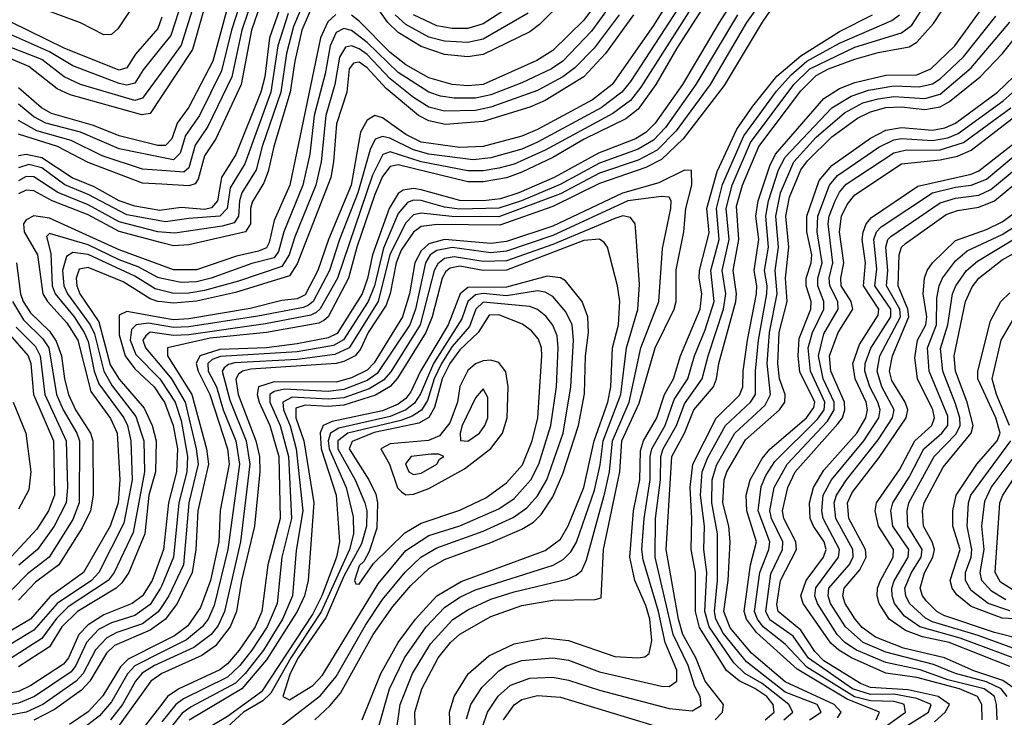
# Model space of a CAD drawing. Header units: inches. Extents: x 990535 to 1117859, y 769386 to 892122.
# Tile 1039 of 1056: x 1089633 to 1092176, y 852377 to 854177. Entities that reach past the tile are written whole.
import ezdxf

# ---------------------------------------------------------------- set-up
doc = ezdxf.new("R2010")
doc.units = ezdxf.units.IN
doc.header["$MEASUREMENT"] = 0
doc.layers.add('B0885', color=7, linetype='Continuous')
doc.layers.add('B0895', color=7, linetype='Continuous')

msp = doc.modelspace()

# ---------------------------------------------------------------- linework, layer by layer
at = {"layer": 'B0885', "color": 5}
for points, elevation in [([(1090000, 854757.4), (1089982.1, 854737.9), (1089963.8, 854690), (1089961.7, 854650), (1089977.1, 854550), (1089970.6, 854490), (1089964.9, 854330), (1089924.2, 854210), (1089886.8, 854153.2), (1089870, 854138.6), (1089850, 854138.3), (1089790, 854169.3), (1089650, 854221.1), (1089510, 854313.8)], 4580), ([(1090000, 854183.9), (1089990, 854154.4), (1089932, 854088), (1089910, 854052.8), (1089890, 854046.7), (1089750, 854102.4), (1089610.9, 854170.9)], 4620), ([(1090000, 854043), (1089950, 853974.4), (1089930, 853968.9), (1089790.4, 854010), (1089748.3, 854030), (1089690, 854074.7), (1089570, 854121.3)], 4660), ([(1090000, 854107.6), (1089951.9, 854048.1), (1089930, 854013.3), (1089910, 854008.1), (1089890, 854012.2), (1089770, 854058.4), (1089710, 854094.2), (1089602, 854142)], 4640), ([(1090000, 853980.7), (1089970, 853935.4), (1089948.2, 853931.8), (1089763.3, 853983.3), (1089730, 853998.9), (1089656.5, 854056.5), (1089610, 854075.9)], 4680), ([(1090000, 853852.5), (1089990, 853852.6), (1089890, 853877.7), (1089823.9, 853903.9), (1089715.1, 853935.1), (1089689.7, 853949.7), (1089630, 854001.1)], 4720), ([(1090000, 853821.6), (1089890, 853843.5), (1089790, 853887.3), (1089700.7, 853910), (1089670, 853926.7), (1089630, 853959)], 4740), ([(1090000, 853787.6), (1089950, 853791.3), (1089845.9, 853825.9), (1089765.8, 853865.8), (1089677.2, 853890), (1089630, 853917)], 4760), ([(1090000, 853752.3), (1089950, 853755.1), (1089810, 853808.9), (1089730.3, 853850.3), (1089630, 853881.3)], 4780), ([(1090000, 853685.8), (1089994.9, 853685.1), (1089930, 853695.8), (1089890, 853709.3), (1089825.6, 853745.6), (1089768.9, 853768.9), (1089690, 853820.3), (1089650, 853829.1), (1089630, 853825.6)], 4820), ([(1090000, 853657), (1089910, 853673.6), (1089810, 853725.6), (1089750, 853750.8), (1089690, 853794.9), (1089656.5, 853803.5), (1089630, 853795.2)], 4840), ([(1090000, 853628.5), (1089990, 853629.3), (1089890, 853655.2), (1089810, 853699.2), (1089731.2, 853731.2), (1089670, 853772), (1089650, 853772.3), (1089630, 853761.7)], 4860), ([(1090000, 853601.4), (1089890, 853630.9), (1089810, 853673.2), (1089717.1, 853710), (1089670, 853735.3), (1089650, 853737), (1089630, 853727.4)], 4880), ([(1090000, 853542.5), (1089890, 853582.9), (1089710, 853664.9), (1089670, 853670.7), (1089650, 853660.7), (1089643.1, 853650), (1089644.6, 853630), (1089679.4, 853570), (1089692.6, 853470), (1089704.6, 853450), (1089754.9, 853394.9), (1089782.8, 853350), (1089817.2, 853217.2), (1089867.8, 853147.8), (1089884.9, 853110), (1089892, 852990), (1089887.5, 852930), (1089866.3, 852870), (1089798.2, 852750), (1089711.9, 852688.1), (1089660.8, 852630), (1089578.2, 852581.8)], 4920), ([(1090000, 853509.4), (1089990, 853511.6), (1089939, 853539), (1089890, 853557.4), (1089810, 853596.1), (1089710, 853625.2), (1089702.6, 853617.4), (1089713.7, 853573.7), (1089716.6, 853490), (1089724.7, 853470), (1089773.8, 853410), (1089799.8, 853370), (1089810, 853346.4), (1089825.7, 853270), (1089837.7, 853237.7), (1089902, 853150), (1089911.3, 853130), (1089920.1, 853090), (1089923.6, 852990), (1089902.2, 852877.8), (1089837.8, 852750), (1089818.1, 852730), (1089729.9, 852670), (1089670, 852601.3), (1089590, 852553.2)], 4940), ([(1090000, 853478.3), (1089982.5, 853482.5), (1089930, 853514.9), (1089810, 853571.3), (1089770, 853576.2), (1089753.7, 853566.3), (1089743.9, 853530), (1089746.8, 853490), (1089756.4, 853470), (1089815.5, 853390), (1089826.2, 853366.2), (1089850, 853269.8), (1089872, 853232), (1089933.4, 853153.4), (1089953.8, 853090), (1089955, 853010), (1089926.3, 852853.7), (1089877.1, 852750), (1089861.4, 852730), (1089758.6, 852661.4), (1089728, 852632), (1089690, 852579.9), (1089610.9, 852529.1)], 4960), ([(1089625.1, 853550), (1089635.5, 853470), (1089642.4, 853450), (1089660.9, 853420.9), (1089710, 853373.1), (1089727.7, 853347.7), (1089741.3, 853310), (1089748.9, 853250), (1089759.4, 853210), (1089777.2, 853170), (1089816, 853110), (1089821.6, 853090), (1089822.7, 852950), (1089815.6, 852910), (1089794.6, 852865.4), (1089734, 852770), (1089674.3, 852725.7), (1089630, 852679)], 4880), ([(1090000, 853448.7), (1089990, 853449.9), (1089970, 853456.9), (1089900.5, 853500.5), (1089810, 853537.6), (1089786.8, 853533.2), (1089778.6, 853510), (1089780.8, 853490), (1089788.6, 853470), (1089837.1, 853397.1), (1089866.8, 853286.8), (1089890, 853249), (1089954.7, 853174.7), (1089974.8, 853130), (1089985.4, 853090), (1089984.1, 853010), (1089966.7, 852950), (1089956.3, 852850), (1089914.9, 852750), (1089896.6, 852723.4), (1089881.8, 852710), (1089782.4, 852650), (1089741.8, 852610), (1089710, 852558.8), (1089630, 852506.6)], 4980), ([(1089614.6, 853450), (1089642.6, 853402.6), (1089693.2, 853353.2), (1089708, 853330), (1089728.2, 853210), (1089745.1, 853170), (1089781, 853110), (1089787.3, 853090), (1089786.7, 852930), (1089770, 852887.6), (1089708.8, 852790), (1089653, 852747), (1089613.7, 852706.3)], 4860), ([(1090000, 853408), (1089910, 853424.1), (1089890, 853414.6), (1089890, 853363.8), (1089905.2, 853310), (1089930, 853276.1), (1089980, 853230), (1090000, 853199.9)], 5020), ([(1089624, 853384), (1089673.7, 853333.8), (1089686.3, 853310), (1089698.3, 853210), (1089753.5, 853090), (1089756.8, 852970), (1089752.8, 852930), (1089722, 852870), (1089679.3, 852810), (1089630.9, 852769.1)], 4840), ([(1090000, 853388.3), (1089965.7, 853394.3), (1089934.1, 853390), (1089922, 853378), (1089918.3, 853350), (1089932.9, 853312.9), (1089995.4, 853250), (1090000, 853242.9)], 5040), ([(1089602.6, 853370), (1089654.6, 853310), (1089661.5, 853290), (1089668.9, 853210), (1089720, 853090), (1089723.3, 852950), (1089707.6, 852910), (1089677.7, 852862.3), (1089590, 852768.8)], 4820), ([(1090000, 853366.7), (1089970, 853371.1), (1089958.5, 853361.5), (1089951.5, 853350), (1089957.7, 853330), (1090000, 853280.1)], 5060), ([(1089616.4, 853190), (1089649.1, 853110), (1089661.6, 853010), (1089656.6, 852963.4), (1089630, 852913.9)], 4780), ([(1090000, 852797.9), (1089975.5, 852730), (1089949.8, 852690.2), (1089923.9, 852670), (1089850, 852641.5), (1089810, 852615.5), (1089786.2, 852590), (1089758.8, 852530), (1089746.3, 852513.7), (1089661.6, 852458.4), (1089630, 852443.1), (1089590, 852435.7), (1089530, 852437.4), (1089490, 852430.9), (1089450, 852415.7), (1089390, 852378.2), (1089350, 852364.7)], 5020), ([(1090000, 852717.1), (1089997.1, 852710), (1089970, 852667.5), (1089930, 852639.1), (1089870, 852620.9), (1089837, 852603), (1089805.8, 852570), (1089778.3, 852510), (1089765.6, 852494.4), (1089670.9, 852430), (1089630, 852412.9), (1089590, 852406.4), (1089530, 852409.1), (1089490, 852403.2), (1089450, 852386.8), (1089390, 852348.3)], 5040), ([(1090000, 852662.3), (1089991, 852649), (1089950, 852618.3), (1089884.2, 852595.8), (1089858, 852582), (1089828.9, 852551.1), (1089796.9, 852490), (1089779.2, 852470), (1089693.1, 852410), (1089650, 852390.3), (1089590, 852378.8), (1089530, 852380.2), (1089490, 852374.4)], 5060), ([(1090000, 852623.5), (1089970, 852602), (1089877.8, 852562.2), (1089857.5, 852542.5), (1089814.1, 852470), (1089793.1, 852446.9), (1089722.8, 852397.2), (1089670, 852369.2)], 5080), ([(1090000, 852570.4), (1089912.9, 852527.1), (1089893.2, 852506.8), (1089848, 852432), (1089810, 852390.9), (1089761.8, 852358.2)], 5120), ([(1090000, 852544.8), (1089930.1, 852509.9), (1089911.1, 852488.9), (1089870, 852416.6), (1089839.5, 852380.5), (1089790, 852342.5)], 5140), ([(1090000, 852518.6), (1089981.3, 852510), (1089949.5, 852490.5), (1089932.4, 852470), (1089898.7, 852410), (1089867.3, 852370)], 5160), ([(1090000, 852489.6), (1089971.4, 852470), (1089885.4, 852350)], 5180), ([(1090000, 852410.9), (1089910, 852294.6)], 5220)]:
    msp.add_lwpolyline(points, dxfattribs=dict(at, elevation=elevation))
at = {"layer": 'B0895', "color": 5}
for points, elevation in [([(1091721, 854610), (1091439.5, 854170), (1091344.8, 854010), (1091274.1, 853910), (1091250, 853885.9), (1091223.1, 853870), (1091127.4, 853832.6), (1091013.4, 853770), (1090922.1, 853730), (1090875, 853714.9), (1090830.4, 853709.6), (1090770, 853710.2), (1090670, 853737.9), (1090650, 853741.4), (1090622.9, 853737.1), (1090610, 853728.6), (1090587, 853690), (1090544.2, 853570), (1090531.2, 853508.8), (1090517.4, 853470), (1090452.6, 853367.4), (1090430, 853356.2), (1090350, 853340.7), (1090270, 853330.3), (1090150, 853325.9), (1090098.4, 853310), (1090089, 853290), (1090093.6, 853270), (1090124.2, 853210), (1090169.9, 853070), (1090173.9, 853030), (1090150.8, 852910.8), (1090147.1, 852830), (1090125.9, 852730), (1090100.1, 852659.9), (1090066.9, 852613.1), (1090033.2, 852586.8), (1090000, 852570.4)], 5120), ([(1091604.7, 854530), (1091330, 854103.5), (1091275.8, 854010), (1091230, 853946), (1091198.7, 853921.3), (1091091.1, 853868.9), (1091010, 853821.7), (1090930, 853783.6), (1090890, 853769.4), (1090830, 853758.9), (1090790, 853759), (1090610, 853802.3), (1090590, 853797.9), (1090570, 853772.2), (1090550, 853726.2), (1090503.6, 853590), (1090481.9, 853510), (1090429.6, 853410.4), (1090418.8, 853401.2), (1090405.8, 853394.2), (1090270.1, 853370), (1090124.7, 853355.3), (1090015, 853330), (1090014.8, 853310), (1090077.6, 853210), (1090115.3, 853070), (1090120.6, 853030), (1090093.1, 852910), (1090088.2, 852810), (1090078.6, 852750), (1090039.7, 852670), (1090009.6, 852630.4), (1090000, 852623.5)], 5080), ([(1091546.7, 854490), (1091236.7, 854003.3), (1091210, 853968.5), (1091164.9, 853935.2), (1090990, 853840.1), (1090910, 853804.1), (1090870, 853793.6), (1090830, 853786.8), (1090790, 853787.2), (1090670, 853810), (1090590, 853835.8), (1090570.8, 853829.2), (1090544.4, 853775.6), (1090454, 853510), (1090409.1, 853430.9), (1090398.8, 853421.2), (1090385.3, 853414.7), (1090268.1, 853391.9), (1090070, 853363.8), (1090030, 853362.3), (1090000, 853366.7)], 5060), ([(1090828.2, 852351.8), (1090840.9, 852390), (1090868.5, 852431.5), (1090900.2, 852459.8), (1090950, 852477.4), (1091010, 852480.4), (1091050, 852472.9), (1091130, 852446.4), (1091310, 852399.1), (1091370, 852393.2), (1091393, 852407), (1091390.6, 852430), (1091376.1, 852456.1), (1091359.5, 852510), (1091320.7, 852590), (1091273.8, 852790), (1091275.3, 852890), (1091287.4, 852990), (1091288.3, 853050), (1091294.7, 853070), (1091329.2, 853130), (1091350, 853185.5), (1091395.8, 853250), (1091410.5, 853310), (1091450.8, 853430), (1091456.9, 853470), (1091447, 853530), (1091465.2, 853610), (1091457.7, 853690), (1091472.8, 853750), (1091520, 853860), (1091632.4, 854010), (1091673.6, 854050), (1091790, 854106.2), (1091910, 854143.2), (1091936.9, 854163.1), (1092095.6, 854410)], 5140), ([(1090257.9, 854390), (1090179.9, 854150), (1090154.5, 854045.5), (1090097.1, 853930), (1090061.6, 853878.4), (1090047.7, 853832.3), (1090030, 853815.7), (1090000, 853821.6)], 4740), ([(1090283.7, 854376.3), (1090206.4, 854150), (1090180.6, 854030), (1090118.5, 853901.5), (1090086.3, 853853.7), (1090070, 853794.7), (1090056.7, 853783.3), (1090000, 853787.6)], 4760), ([(1091690, 854375), (1091550, 854170.9), (1091452.3, 854007.7), (1091346.6, 853870), (1091290, 853816.1), (1091250, 853795.4), (1091130, 853754.3), (1091010, 853694.9), (1090873.1, 853646.9), (1090711.1, 853648.9), (1090670, 853643.7), (1090650, 853629.2), (1090617.9, 853582.1), (1090605.2, 853550), (1090589.8, 853470.2), (1090579.6, 853440.4), (1090533.2, 853370), (1090513.1, 853326.9), (1090499, 853310), (1090470, 853294.7), (1090450, 853289.9), (1090230, 853274.8), (1090208.1, 853270), (1090197.9, 853262.1), (1090191, 853249), (1090196.9, 853210), (1090243.1, 853090), (1090252.4, 853050), (1090253.4, 853010), (1090239.7, 852870), (1090205.6, 852730), (1090192.9, 852650), (1090177, 852610), (1090138.7, 852561.3), (1090103.5, 852536.5), (1090000.5, 852490), (1090000, 852489.6)], 5180), ([(1090156.1, 854370), (1090079.4, 854100.6), (1090000, 853980.7)], 4680), ([(1091435.9, 854364.1), (1091210, 854017.9), (1091187.6, 853990), (1091134.3, 853950), (1090970, 853860.7), (1090930, 853842.9), (1090850, 853820.4), (1090804.3, 853815.7), (1090690, 853830.4), (1090650, 853841.5), (1090589, 853871), (1090570, 853876.1), (1090550.8, 853869.2), (1090537.7, 853842.3), (1090506.3, 853730), (1090458.7, 853610), (1090433.4, 853530), (1090390.5, 853450), (1090379.2, 853440.8), (1090365.9, 853434.1), (1090248.4, 853411.6), (1090070, 853384.2), (1090030, 853383), (1090000, 853388.3)], 5040), ([(1090187.1, 854272.9), (1090132, 854070), (1090070, 853951.3), (1090039.4, 853910), (1090026.3, 853870), (1090010, 853852.4), (1090000, 853852.5)], 4720), ([(1091429.2, 852370), (1091447.9, 852390), (1091450.9, 852410), (1091403.2, 852470), (1091379.1, 852530), (1091345.8, 852590), (1091334, 852630), (1091302.6, 852810), (1091317.1, 853050), (1091350.1, 853110), (1091374.1, 853170), (1091424.9, 853230), (1091432.3, 853250), (1091438.5, 853290), (1091482.2, 853450), (1091483.9, 853470), (1091475.7, 853530), (1091490.5, 853610), (1091483.8, 853696.1), (1091499.4, 853750), (1091541.8, 853850), (1091650, 853993.5), (1091690, 854033.5), (1091721.4, 854050), (1091790, 854075.6), (1091850, 854092.5), (1091930, 854106.8), (1091950, 854118.9), (1091992.5, 854167.5), (1092070, 854286.4)], 5120), ([(1091580.1, 854270), (1091510.1, 854170.1), (1091416.3, 854010), (1091328.7, 853890), (1091279.6, 853840.4), (1091230, 853814.5), (1091130, 853780.9), (1091030, 853727.6), (1090870, 853668.1), (1090748.9, 853668.9), (1090670, 853677.5), (1090650, 853673.4), (1090630, 853652.8), (1090589, 853571), (1090558.7, 853450), (1090483.6, 853330), (1090446.7, 853313.3), (1090350, 853300.2), (1090188.4, 853291.6), (1090172.5, 853287.6), (1090161.5, 853278.5), (1090156, 853270), (1090175.4, 853195.4), (1090217.8, 853090), (1090227.6, 853030), (1090203, 852830), (1090161.7, 852650), (1090146, 852614), (1090127.9, 852590), (1090083.1, 852556.9), (1090000, 852518.6)], 5160), ([(1090387, 854270), (1090340, 854160), (1090321.7, 854090), (1090307.1, 853990), (1090259, 853850), (1090243.7, 853790), (1090206.9, 853730), (1090200.9, 853710), (1090197.9, 853670), (1090187.1, 853652.9), (1090155.7, 853644.3), (1090033.9, 853626.1), (1090000, 853628.5)], 4860), ([(1090270, 854263.1), (1090231.8, 854150), (1090205, 854010), (1090139.5, 853870), (1090110, 853825.5), (1090094, 853766), (1090086.2, 853753.8), (1090070, 853748.3), (1090000, 853752.3)], 4780), ([(1091323.7, 854250), (1091270, 854161.9), (1091162.8, 854010), (1091112.3, 853970), (1090970, 853893.5), (1090930, 853876.2), (1090830, 853849.6), (1090770, 853847.4), (1090670, 853860.9), (1090630, 853880.7), (1090570, 853923.8), (1090550, 853930.2), (1090530, 853917.6), (1090513.1, 853886.9), (1090489, 853750), (1090430.6, 853610), (1090403.2, 853530), (1090370, 853466.7), (1090350, 853456.3), (1090310, 853452.1), (1090228.2, 853431.8), (1090070, 853404.9), (1090030, 853402.7), (1090000, 853408)], 5020), ([(1091169.3, 854230), (1091110, 854147.5), (1091035.6, 854070), (1091006.6, 854050), (1090930, 854013.9), (1090850, 853983.6), (1090810, 853974.9), (1090754.8, 853974.8), (1090719.6, 853979.6), (1090690, 853989.8), (1090610, 854041.3), (1090530, 854118.1), (1090490, 854149.6), (1090470, 854154.4), (1090450, 854144.4), (1090434.4, 854110), (1090422.3, 854037.7), (1090393.6, 853930), (1090382.1, 853830), (1090364.5, 853750), (1090315.2, 853630), (1090301.2, 853578.8), (1090290, 853562.8), (1090232.5, 853547.5), (1090127.9, 853510), (1090090, 853501), (1090050, 853498.5), (1090000, 853509.4)], 4940), ([(1090087.4, 854230), (1090050, 854111.5), (1090000, 854043)], 4660), ([(1090053.7, 854230), (1090023.5, 854136.5), (1090000, 854107.6)], 4640), ([(1090312.2, 854227.8), (1090278.3, 854130), (1090266.1, 854030), (1090255.4, 853990), (1090191, 853829), (1090154.2, 853770), (1090143.6, 853710), (1090128.6, 853691.4), (1090110, 853687.5), (1090050, 853692.1), (1090000, 853685.8)], 4820), ([(1090394, 854226), (1090361.5, 854150), (1090343.4, 854070), (1090331.6, 853990), (1090289.1, 853850), (1090274.8, 853785.2), (1090263.8, 853756.2), (1090233.7, 853706.3), (1090229.1, 853690), (1090229.1, 853650), (1090216.5, 853630), (1090070, 853596.3), (1090030, 853593.4), (1090000, 853601.4)], 4880), ([(1091130, 854230.6), (1091090, 854175.6), (1091010, 854097.4), (1090968.1, 854071.9), (1090830, 854010.3), (1090790, 854006.6), (1090750, 854010.1), (1090690, 854027.3), (1090630, 854060.9), (1090590, 854092.5), (1090510, 854173.7), (1090490, 854188.6)], 4920), ([(1091040.7, 854230), (1090975, 854165), (1090950, 854145.8), (1090830, 854087.1), (1090790, 854081.3), (1090730, 854087.1), (1090670, 854107.8), (1090610, 854144.3), (1090583.3, 854170), (1090550, 854216.9)], 4880), ([(1090905, 854215), (1090830, 854166.8), (1090790, 854154.5), (1090750, 854154.2), (1090710, 854161.4), (1090650, 854189.4)], 4840), ([(1091558, 852370), (1091581.6, 852390), (1091578.7, 852410), (1091562.3, 852430), (1091531.2, 852451.2), (1091490.6, 852470.6), (1091457.9, 852497.9), (1091388.5, 852608.5), (1091378.1, 852650), (1091377.9, 852750), (1091366.9, 852810), (1091369, 852890), (1091364.3, 852970), (1091371.2, 853030), (1091431.5, 853148.5), (1091491.8, 853208.2), (1091500.7, 853230), (1091501.6, 853270), (1091512.8, 853350), (1091535.4, 853470), (1091536.6, 853490), (1091529.8, 853530.2), (1091541.5, 853610), (1091533.9, 853670), (1091539.7, 853710), (1091570, 853799.7), (1091584.8, 853830), (1091710, 853973.6), (1091750, 854000), (1091790, 854015.2), (1091870, 854034.3), (1091950, 854035), (1091985.9, 854050), (1092047.5, 854110), (1092121.1, 854210)], 5080), ([(1090326.6, 854193.4), (1090299.9, 854110), (1090281.8, 853990), (1090214.8, 853805.2), (1090177, 853743), (1090169.2, 853690), (1090150.3, 853669.7), (1090070, 853664.4), (1090010, 853655.1), (1090000, 853657)], 4840), ([(1090449.3, 854190.7), (1090428.4, 854171.6), (1090409.6, 854130), (1090330.7, 853750), (1090290, 853658.9), (1090277.5, 853602.5), (1090270, 853588.5), (1090250, 853579.4), (1090193, 853567), (1090090, 853531.8), (1090030, 853531.5), (1090000, 853542.5)], 4920), ([(1091486.7, 854190), (1091379.4, 854010), (1091300.9, 853899.1), (1091270, 853866.5), (1091230, 853842.8), (1091130, 853807.1), (1091028.4, 853751.6), (1090929.2, 853710), (1090870, 853690.6), (1090768.5, 853688.5), (1090730, 853693.3), (1090670, 853710.3), (1090650, 853711.4), (1090634.5, 853705.5), (1090610, 853677.1), (1090572.9, 853587.1), (1090549, 853490), (1090533.3, 853450), (1090469.2, 853350.8), (1090443.3, 853336.7), (1090350, 853320.1), (1090151.7, 853308.3), (1090130, 853300.3), (1090119.1, 853290), (1090120.1, 853270), (1090141.5, 853230), (1090158.9, 853170), (1090191.2, 853090), (1090200.5, 853030), (1090170.4, 852810), (1090135, 852665), (1090119.4, 852630), (1090104.6, 852610), (1090063.5, 852576.5), (1090000, 852544.8)], 5140), ([(1091217.7, 854190), (1091145.5, 854090), (1091090, 854030), (1090990, 853968.9), (1090950, 853951.8), (1090830, 853914.1), (1090733, 853907), (1090690, 853916.1), (1090662.5, 853930), (1090579.7, 853999.7), (1090530, 854052.7), (1090510, 854067.2), (1090495.1, 854064.9), (1090484, 854050), (1090477.8, 853990), (1090451.4, 853908.6), (1090443.8, 853810), (1090436.3, 853770), (1090350, 853547.4), (1090330, 853515.9), (1090190, 853472.7), (1090090, 853450.4), (1090030, 853445.2), (1090000, 853448.7)], 4980), ([(1091181.2, 854190), (1091116.4, 854103.6), (1091067, 854053), (1091035.9, 854030), (1090970, 853994.7), (1090850, 853951.6), (1090810, 853943.2), (1090730, 853940.7), (1090690, 853951.7), (1090650, 853976.1), (1090590, 854024.6), (1090530, 854087), (1090510, 854101.9), (1090490, 854110), (1090474, 854106), (1090459.2, 854080.8), (1090447.1, 854010), (1090423.8, 853930), (1090411.5, 853810), (1090397.9, 853750), (1090343.2, 853616.8), (1090328.7, 853570), (1090310, 853540), (1090197.9, 853502.1), (1090110, 853478.4), (1090070, 853471.3), (1090030.9, 853470.9), (1090000, 853478.3)], 4960), ([(1090946.2, 854193.8), (1090830, 854127), (1090790, 854118.3), (1090730, 854121.6), (1090690, 854132.4), (1090630, 854164.4), (1090602.4, 854190)], 4860), ([(1090745.7, 852330), (1090742.6, 852390), (1090754.6, 852430), (1090791.2, 852488.8), (1090844.4, 852535.6), (1090910, 852566.4), (1090990, 852582.1), (1091050, 852575.3), (1091170, 852533.6), (1091229.6, 852530.4), (1091247.1, 852532.9), (1091258.2, 852541.8), (1091265.1, 852574.9), (1091260.4, 852630), (1091250, 852665.2), (1091221.3, 852730), (1091208.5, 852790), (1091218.5, 852910), (1091234.1, 852990), (1091235.8, 853064.2), (1091243.6, 853090), (1091278, 853150), (1091298.2, 853210), (1091321.2, 853250), (1091339.9, 853310), (1091390.4, 853430), (1091394.9, 853470), (1091387.6, 853510), (1091388.6, 853530), (1091413.3, 853626.7), (1091407.5, 853690), (1091434.5, 853785.5), (1091485, 853895), (1091525.9, 853954.1), (1091588.4, 854031.6), (1091650, 854083.5), (1091750, 854146.6), (1091835.6, 854190)], 5180), ([(1090787, 852373), (1090797.8, 852410), (1090826.4, 852453.6), (1090870, 852497), (1090890.5, 852509.5), (1090930, 852523.2), (1091010, 852530.3), (1091050, 852524.2), (1091130, 852494), (1091290, 852456.8), (1091310, 852456.5), (1091330, 852469.6), (1091330, 852498.2), (1091300.3, 852570), (1091282.6, 852650), (1091242.8, 852782.8), (1091239.6, 852810), (1091245.6, 852890), (1091261.2, 852990), (1091260.8, 853050), (1091265.1, 853070), (1091300, 853130), (1091323.5, 853196.5), (1091358.6, 853250), (1091375.4, 853310), (1091403.3, 853376.7), (1091426.1, 853450), (1091417.4, 853530), (1091439.6, 853610), (1091432.7, 853690), (1091448.3, 853751.7), (1091502.6, 853877.4), (1091587.5, 853992.5), (1091624.9, 854035.1), (1091666.1, 854070), (1091750, 854116.9), (1091885.3, 854174.7), (1091904.8, 854190)], 5160), ([(1091606.4, 852370), (1091629.3, 852390), (1091619.1, 852410), (1091550, 852463.6), (1091505.5, 852490), (1091477, 852517), (1091413.8, 852610), (1091402.2, 852650), (1091407.6, 852750), (1091400, 852810), (1091401.2, 852870), (1091391.2, 852950), (1091395.7, 853010), (1091410, 853047.5), (1091455.3, 853130), (1091520.2, 853190), (1091533.5, 853210), (1091533.5, 853270), (1091540.7, 853350), (1091562.5, 853470), (1091563.7, 853490), (1091556.6, 853530), (1091566.3, 853590), (1091559.6, 853670), (1091566.4, 853710), (1091592.9, 853790), (1091610, 853822.5), (1091730.2, 853949.8), (1091779.8, 853980.2), (1091824.8, 853995.2), (1091890, 854006.5), (1091956, 854004), (1091990, 854011.2), (1092010, 854024.4), (1092070, 854081.3), (1092153.7, 854186.3)], 5060), ([(1091672.2, 852370), (1091702.8, 852390), (1091692.1, 852410), (1091610, 852441.5), (1091510, 852520), (1091450, 852594), (1091430.9, 852630), (1091427, 852650), (1091435.3, 852730), (1091434.6, 852850), (1091420.4, 852930), (1091421.4, 852990), (1091432.8, 853027.2), (1091479.7, 853110), (1091557.7, 853182.3), (1091572.1, 853210), (1091563.1, 853290), (1091569.1, 853370), (1091588.9, 853470), (1091583.7, 853530), (1091592.5, 853590), (1091585.3, 853670), (1091597.9, 853730), (1091632.5, 853810), (1091690, 853873.9), (1091763.2, 853936.8), (1091810, 853962.5), (1091850, 853973.2), (1091890, 853978.8), (1091970, 853973.9), (1092010, 853984.7), (1092090, 854052.7), (1092189.6, 854170.4)], 5040), ([(1091745, 852375), (1091754.1, 852390), (1091735.9, 852410), (1091610, 852468.3), (1091522.6, 852542.6), (1091467.8, 852607.8), (1091451.7, 852650), (1091462.3, 852730), (1091467.3, 852830), (1091463.9, 852870), (1091449.2, 852930), (1091451.9, 852990), (1091458.9, 853010), (1091507.4, 853092.6), (1091595.3, 853170), (1091608.7, 853190), (1091609.6, 853210), (1091595, 853250), (1091590.4, 853290), (1091594.6, 853370), (1091614.5, 853450), (1091610.2, 853510), (1091619, 853590), (1091611.2, 853670), (1091621.2, 853718.8), (1091650.5, 853789.5), (1091667.3, 853812.7), (1091730, 853874.8), (1091796.9, 853923.1), (1091830, 853939.6), (1091870, 853950.2), (1091910, 853952.5), (1091970, 853945.5), (1092010, 853952.4), (1092033.9, 853966.1), (1092113.4, 854030), (1092170.6, 854090), (1092214.9, 854145.1)], 5020), ([(1091845.1, 852370), (1091853.6, 852390), (1091770, 852423.3), (1091640.7, 852500.7), (1091535.3, 852595.3), (1091510, 852630), (1091503.6, 852650), (1091520, 852770), (1091536.1, 852830), (1091510.7, 852910), (1091509.4, 852950), (1091519, 852990), (1091550, 853044.6), (1091570, 853069.1), (1091665.1, 853150), (1091684.1, 853175.9), (1091686.7, 853190), (1091648, 853268), (1091643.6, 853310), (1091645.6, 853354.4), (1091676, 853430), (1091676.7, 853450), (1091664.1, 853490), (1091664.1, 853510), (1091677, 853550), (1091678.2, 853570), (1091665.6, 853630), (1091665.6, 853670), (1091697.9, 853762.1), (1091730, 853801.1), (1091830, 853871.7), (1091870, 853892.2), (1091910, 853898.8), (1091990, 853891.7), (1092021.8, 853898.2), (1092049.6, 853910.4), (1092157.9, 853990), (1092221, 854050)], 4980), ([(1091865, 852350), (1091920.7, 852390), (1091916.9, 852410), (1091910, 852412.4), (1091890, 852417.9), (1091830, 852419.6), (1091789.2, 852429.2), (1091666.1, 852506.1), (1091610, 852565.3), (1091552.8, 852610), (1091538, 852630), (1091530.8, 852650), (1091544.4, 852750), (1091567.7, 852810), (1091569.8, 852830), (1091540, 852910), (1091547.8, 852972.2), (1091559.6, 853000.4), (1091583.1, 853036.9), (1091693.5, 853146.5), (1091710.4, 853170), (1091712.1, 853190), (1091675, 853270), (1091669.2, 853330), (1091680.2, 853370), (1091709.3, 853430), (1091710, 853450), (1091693.7, 853490), (1091693.8, 853510), (1091705.4, 853550), (1091692.6, 853630), (1091694.2, 853670), (1091724.1, 853750), (1091744.8, 853775.2), (1091851.8, 853848.2), (1091890, 853866.8), (1091910, 853870.3), (1091990, 853865.3), (1092030, 853872.4), (1092056.6, 853883.4), (1092172.6, 853967.4), (1092242.3, 854030)], 4960), ([(1091995.4, 852364.6), (1092023.1, 852390), (1092034, 852410), (1092005, 852430), (1091927.3, 852447.3), (1091830, 852453.4), (1091804, 852464), (1091710, 852522.4), (1091686.2, 852546.2), (1091650, 852601.6), (1091591.5, 852650), (1091587.9, 852667.9), (1091598, 852730), (1091638.9, 852810), (1091637.2, 852830), (1091606.1, 852890), (1091602.8, 852910), (1091616.3, 852970), (1091635.5, 853010), (1091745.8, 853134.2), (1091757.6, 853150), (1091764.2, 853170), (1091762.8, 853190), (1091727.6, 853270), (1091723.9, 853310), (1091746.5, 853370), (1091784.9, 853430), (1091780, 853450), (1091754.4, 853490), (1091753.3, 853510), (1091760.9, 853550), (1091750, 853630), (1091755.4, 853670), (1091770, 853700.4), (1091790, 853725.5), (1091910, 853804.8), (1092010, 853815.1), (1092054.9, 853825.1), (1092090, 853840.2), (1092270, 853979.3)], 4920), ([(1092118.2, 852370), (1092117.6, 852410), (1092106.8, 852430), (1092059.9, 852450), (1091950, 852479.1), (1091870, 852490.7), (1091780.8, 852530), (1091748, 852550), (1091728.1, 852568.1), (1091656.5, 852670), (1091650, 852690), (1091664.4, 852730), (1091709, 852790), (1091715.4, 852810), (1091710.6, 852830), (1091682.5, 852870), (1091673.9, 852890), (1091672.7, 852930), (1091682.5, 852970), (1091710, 853014.2), (1091794.6, 853110), (1091818.4, 853150), (1091822.3, 853170), (1091818.7, 853190), (1091790.4, 853250), (1091784.7, 853290), (1091801.4, 853338.6), (1091850, 853414.3), (1091851.9, 853430), (1091812.3, 853490), (1091817.5, 853550), (1091808.8, 853610), (1091810.8, 853629.2), (1091819, 853650), (1091833.1, 853666.9), (1091952.4, 853747.7), (1092090, 853778.3), (1092110, 853786.7), (1092358.5, 853981.5)], 4880), ([(1091863.3, 852316.7), (1091979.7, 852390), (1091986.9, 852410), (1091950, 852425.6), (1091890, 852436.4), (1091830, 852435.6), (1091783.8, 852450), (1091670, 852529.6), (1091630, 852585.8), (1091570, 852628.1), (1091559.9, 852650), (1091572.9, 852747.1), (1091603, 852810), (1091603.6, 852830), (1091574.6, 852890), (1091570.4, 852910), (1091581.7, 852970), (1091615.2, 853030), (1091718.7, 853141.3), (1091736.5, 853170), (1091736.7, 853190), (1091708, 853250), (1091695.4, 853310), (1091710, 853366.3), (1091746.5, 853430), (1091745.9, 853450), (1091725.1, 853490), (1091723.8, 853510), (1091732.8, 853550), (1091720.6, 853650), (1091723.6, 853670), (1091738.9, 853710), (1091750, 853732.1), (1091767.5, 853752.5), (1091890, 853833.5), (1091919.6, 853840.4), (1092010, 853841.4), (1092070, 853859.9), (1092192.2, 853950)], 4940), ([(1092157.2, 852370), (1092155.4, 852410), (1092150, 852430), (1092139.4, 852439.4), (1092123.3, 852450), (1092030, 852473.1), (1091958.7, 852498.8), (1091870, 852518.1), (1091793.6, 852550), (1091764.1, 852570), (1091744.3, 852590), (1091693.5, 852670), (1091686.5, 852690), (1091689.1, 852710.9), (1091747.3, 852790), (1091749.8, 852810), (1091707.9, 852890), (1091704.3, 852910), (1091707.9, 852950), (1091729, 852990), (1091813, 853090), (1091851.5, 853150), (1091854.7, 853170), (1091849.3, 853190), (1091828.2, 853230), (1091815.4, 853270), (1091816.6, 853290), (1091830.7, 853329.3), (1091882.3, 853410), (1091882.2, 853430), (1091841.7, 853490), (1091846.1, 853533.9), (1091839, 853610), (1091845.8, 853630), (1091857.3, 853642.7), (1091989.9, 853730), (1092050, 853745), (1092090.3, 853749.7), (1092130, 853765.6), (1092210, 853832.9)], 4860), ([(1092182.9, 852430), (1092167.5, 852450), (1092130, 852467.9), (1092049.6, 852490), (1091992.8, 852512.8), (1091870, 852544.8), (1091811.6, 852570), (1091765.7, 852610), (1091726.6, 852670), (1091720.4, 852690), (1091722.4, 852710), (1091774.9, 852770), (1091785.1, 852790), (1091784.2, 852810), (1091740.7, 852890), (1091736.7, 852930), (1091742.2, 852950), (1091768.2, 852990), (1091850, 853093.1), (1091886.9, 853150), (1091890.9, 853170), (1091859.5, 853230), (1091847.1, 853270), (1091854.6, 853310), (1091907.3, 853410), (1091906, 853430), (1091871.2, 853490), (1091875.2, 853530), (1091869.3, 853590), (1091875.2, 853610), (1091882.4, 853617.6), (1092010, 853704.5), (1092050, 853716.3), (1092110, 853724.3), (1092141.1, 853738.9), (1092230, 853813)], 4840), ([(1090655.1, 852324.9), (1090653.6, 852390), (1090671.3, 852450), (1090713.5, 852530), (1090745.5, 852570), (1090770, 852591.6), (1090850, 852637), (1090930, 852665.1), (1091010, 852678.7), (1091119.3, 852680.7), (1091135, 852685), (1091140.8, 852810), (1091183, 853010), (1091188.2, 853090), (1091232.5, 853187.5), (1091273.8, 853330), (1091323.5, 853430), (1091327.9, 853450), (1091328.3, 853531.7), (1091348, 853630), (1091352.9, 853690), (1091368.6, 853750), (1091368, 853788), (1091350, 853788.5), (1091283.6, 853756.4), (1091190, 853729.2), (1091010, 853644.7), (1090890, 853604.9), (1090850, 853599.9), (1090730.1, 853609.9), (1090690, 853598.5), (1090670, 853580.6), (1090653.6, 853550), (1090640, 853470), (1090621.8, 853410), (1090548.7, 853291.3), (1090530, 853273), (1090490, 853252.8), (1090450, 853241.3), (1090290, 853242.5), (1090249.9, 853230), (1090246.6, 853210), (1090251.9, 853190), (1090278.9, 853130), (1090302.6, 853050), (1090305.6, 852890), (1090274.2, 852770), (1090258.5, 852650), (1090240.8, 852610), (1090200.1, 852550), (1090170, 852514.7), (1090150, 852499.4), (1090043.9, 852450), (1090014.8, 852430), (1090000, 852410.9)], 5220), ([(1092203.2, 852450), (1092171.5, 852471.5), (1092096.7, 852496.7), (1092021.2, 852530), (1091915, 852555), (1091843.4, 852583.4), (1091808.5, 852608.5), (1091790.6, 852630), (1091764.9, 852670), (1091758.7, 852690), (1091761.7, 852710), (1091802.5, 852757.5), (1091818.9, 852790), (1091817, 852810), (1091774, 852890), (1091770.5, 852930), (1091782.9, 852957.1), (1091852.8, 853047.2), (1091922.5, 853150), (1091926.7, 853170), (1091919.4, 853190), (1091885.6, 853245.6), (1091879.4, 853270), (1091886.6, 853310), (1091928.7, 853410), (1091926.9, 853430), (1091901.4, 853490), (1091903.9, 853570), (1091910, 853590), (1091920.6, 853599.4), (1092025.2, 853674.8), (1092054.9, 853685.1), (1092110, 853693.7), (1092150, 853710), (1092250, 853792.2)], 4820), ([(1092190, 852507.8), (1092033.4, 852570), (1091964.5, 852584.5), (1091920.6, 852600.6), (1091877.9, 852630), (1091852.5, 852670), (1091847.3, 852690), (1091848.4, 852710), (1091856.2, 852730), (1091889, 852790), (1091889.6, 852810), (1091850.7, 852870), (1091842, 852910), (1091845.6, 852930), (1091904.6, 853015.4), (1091944.9, 853090), (1091988.8, 853130), (1091995.8, 853150), (1091991, 853170), (1091951.9, 853250), (1091944.6, 853304.6), (1091951.8, 853350), (1091972.6, 853390), (1091975.9, 853410), (1091965.7, 853470), (1091969.6, 853510), (1091976.6, 853530), (1091990.6, 853549.4), (1092050, 853607.3), (1092130, 853635.7), (1092170, 853655.7), (1092290, 853742.7)], 4780), ([(1090604, 852330), (1090616, 852410), (1090647.2, 852490), (1090694, 852566), (1090751.3, 852628.7), (1090790, 852654.1), (1090850, 852681.3), (1090910, 852700.7), (1091046.6, 852733.4), (1091070, 852743.3), (1091084.3, 852755.7), (1091096.7, 852783.3), (1091144, 852956), (1091156, 853010), (1091163.6, 853090), (1091206.8, 853190), (1091236.7, 853330), (1091283.8, 853450), (1091293.2, 853586.8), (1091314.6, 853690), (1091315.3, 853710), (1091310, 853719), (1091290, 853721), (1091203.8, 853710), (1091010, 853620.2), (1090890, 853579.7), (1090850, 853575.5), (1090750, 853589.1), (1090710, 853581.9), (1090693, 853570), (1090681.4, 853550), (1090655.6, 853430), (1090640.2, 853390), (1090556.2, 853263.8), (1090530, 853246.2), (1090470, 853222.6), (1090430, 853217.9), (1090316.6, 853223.4), (1090290, 853217.9), (1090279.3, 853210), (1090278.8, 853190), (1090305.3, 853130), (1090327.3, 853050), (1090335, 852890), (1090310.2, 852790), (1090297.7, 852670), (1090272.4, 852610), (1090232.6, 852550), (1090201.5, 852510), (1090170, 852480.6), (1090055.7, 852424.3), (1090036.3, 852410), (1090000, 852364.7)], 5240), ([(1092210, 852525.7), (1092061.3, 852581.3), (1091957.1, 852610), (1091917.7, 852637.7), (1091892.4, 852670), (1091885.7, 852690), (1091884.8, 852710), (1091890.9, 852729.1), (1091927.6, 852790), (1091929, 852810), (1091887.9, 852870), (1091882.8, 852910), (1091887.4, 852930), (1091930, 852996.2), (1091967.7, 853070), (1092014.4, 853110), (1092029.8, 853130), (1092030, 853154.1), (1091981.9, 853270), (1091977.3, 853330), (1092000.3, 853390), (1092001.6, 853458.4), (1092007, 853490), (1092015.8, 853510), (1092050, 853555.1), (1092079.4, 853580.6), (1092170, 853623.1), (1092270, 853686.8)], 4760), ([(1090559.7, 852350), (1090587.8, 852450), (1090627.1, 852530), (1090682.5, 852610), (1090730, 852660), (1090770, 852687), (1090810, 852705.6), (1091010.5, 852769.5), (1091036.2, 852783.8), (1091056.6, 852803.4), (1091070.9, 852829.1), (1091117.4, 852962.6), (1091132.1, 853027.9), (1091140.1, 853090), (1091185.5, 853210), (1091200.1, 853330), (1091229.6, 853429.6), (1091233.9, 853493.9), (1091224.2, 853630), (1091222, 853650), (1091210, 853666.9), (1091190.9, 853670.9), (1091170, 853664.4), (1091010, 853597.2), (1090890, 853554.5), (1090830, 853553.1), (1090754.9, 853565.1), (1090730, 853560.6), (1090713.1, 853546.9), (1090703.8, 853530), (1090667.3, 853390), (1090591.3, 853268.7), (1090572.9, 853247.1), (1090535.3, 853224.7), (1090470, 853201.6), (1090430, 853197.8), (1090336.7, 853203.3), (1090312.3, 853190), (1090314.1, 853170), (1090331.1, 853128.9), (1090347.4, 853070), (1090364.2, 852910), (1090347, 852807), (1090337.3, 852690), (1090311.9, 852630), (1090262.4, 852550), (1090215.4, 852490), (1090190, 852464.8), (1090075.9, 852404.1), (1090053, 852387), (1090000, 852322.2)], 5260), ([(1092254.6, 852534.6), (1092108.1, 852588.1), (1091990, 852623.2), (1091972.5, 852632.5), (1091931.1, 852670), (1091921.3, 852690), (1091918.6, 852710), (1091935.7, 852750), (1091960.7, 852790), (1091963.8, 852810), (1091926.6, 852870), (1091924.8, 852910), (1091928.9, 852930), (1091994.4, 853050), (1092051.7, 853108.3), (1092061.9, 853130), (1092061, 853150), (1092050, 853186.1), (1092016.9, 853270), (1092011.2, 853328.8), (1092030.1, 853390), (1092042, 853470), (1092050.4, 853490), (1092077.9, 853530), (1092106.2, 853553.8), (1092293.6, 853666.4)], 4740), ([(1090517.1, 852370), (1090565.4, 852490), (1090610.2, 852570), (1090655, 852630), (1090710, 852690.5), (1090772.7, 852727.3), (1090990, 852806.8), (1091030, 852836.5), (1091049.3, 852870.7), (1091089.6, 852970), (1091116.7, 853090), (1091151.4, 853190), (1091159.9, 853230), (1091164.2, 853330), (1091179, 853390), (1091182.6, 853450), (1091176.9, 853490), (1091150.9, 853590), (1091142.5, 853602.5), (1091130, 853610.4), (1091090, 853606.9), (1090890, 853530.9), (1090830, 853530), (1090770, 853540.8), (1090744.3, 853535.7), (1090733.1, 853526.9), (1090723.9, 853510), (1090698.4, 853410), (1090682.1, 853370), (1090608.4, 853251.6), (1090589.8, 853230.2), (1090551.8, 853208.2), (1090470, 853181.9), (1090430, 853178.8), (1090370, 853182.4), (1090345.8, 853174.2), (1090346.1, 853150), (1090366.8, 853090), (1090392.7, 852930), (1090378.1, 852730), (1090368.5, 852690), (1090349.9, 852650), (1090270, 852524.6), (1090206.3, 852450), (1090071, 852369)], 5280), ([(1092218.7, 852578.7), (1092150, 852595.5), (1092019.7, 852639.7), (1092001.4, 852650), (1091975.9, 852675.9), (1091964.8, 852690), (1091958.3, 852710), (1091969.9, 852749.9), (1091991.4, 852790), (1091995.2, 852810), (1091989.1, 852830), (1091966.6, 852870), (1091964.5, 852910), (1091968.4, 852930), (1092017.9, 853022.1), (1092089.8, 853110), (1092095.3, 853130), (1092080.1, 853190), (1092049.2, 853270), (1092046.1, 853310), (1092075.3, 853450), (1092092.6, 853487.4), (1092110, 853509.8), (1092170, 853557.4), (1092280.9, 853619.1)], 4720), ([(1090395.3, 852370), (1090434.1, 852405.9), (1090461.2, 852438.8), (1090546, 852590), (1090596.9, 852663.1), (1090643, 852717), (1090690, 852761), (1090730, 852783.9), (1090850, 852827.5), (1090930, 852862.2), (1090959.6, 852880.4), (1090980, 852900), (1091010, 852945.3), (1091035.2, 853004.8), (1091076, 853130), (1091091.3, 853211.3), (1091094.2, 853310), (1091102, 853370), (1091100.4, 853410), (1091085.6, 853450), (1091042.9, 853502.9), (1091030, 853511.2), (1090994.9, 853514.9), (1090890, 853487), (1090790, 853486), (1090770.6, 853469.4), (1090739.1, 853390), (1090668, 853270), (1090643.5, 853216.5), (1090630, 853199.9), (1090610, 853185), (1090570, 853167.7), (1090440.2, 853139.8), (1090416.6, 853130), (1090409.4, 853110.6), (1090411.6, 853070), (1090450.2, 852949.8), (1090458.7, 852830), (1090451.1, 852790), (1090413, 852690), (1090390, 852644.1), (1090257.2, 852442.8), (1090170, 852378.5), (1090101.9, 852338.1)], 5320), ([(1090303.5, 852350), (1090410, 852433.2), (1090450, 852481.7), (1090525.9, 852614.1), (1090570, 852680.7), (1090628.3, 852751.7), (1090669, 852790), (1090710, 852813.9), (1090830, 852857.2), (1090907.7, 852892.3), (1090943, 852917), (1090970, 852948.2), (1090994, 852990), (1091036.4, 853110), (1091056.6, 853230), (1091063, 853350), (1091059.6, 853390), (1091043.6, 853423.6), (1091010, 853462.8), (1090990, 853474), (1090970, 853477.1), (1090890, 853464.1), (1090830, 853470.2), (1090810, 853467.1), (1090790.4, 853450), (1090774.9, 853405.1), (1090701.4, 853290), (1090668.4, 853211.6), (1090652.7, 853187.3), (1090629.9, 853170.1), (1090590, 853153), (1090456.8, 853123.2), (1090436, 853110), (1090429.9, 853090.1), (1090431.9, 853070), (1090476, 852970), (1090494.3, 852894.3), (1090495.1, 852850), (1090484.5, 852810), (1090411.3, 852648.7), (1090333, 852530), (1090281.4, 852438.6), (1090260.8, 852419.2), (1090211, 852390), (1090170, 852351.7)], 5340), ([(1092250, 852627.9), (1092170, 852632.8), (1092090, 852662.9), (1092053.2, 852693.2), (1092040.7, 852710), (1092035.4, 852730), (1092061.8, 852810), (1092042.5, 852870), (1092042.3, 852910), (1092051.1, 852950), (1092104.9, 853030), (1092156.9, 853090), (1092164.7, 853110), (1092153.9, 853150), (1092107.6, 853250), (1092107.2, 853270), (1092140, 853400), (1092166.8, 853450), (1092190, 853472.5)], 4680), ([(1092188.9, 853130), (1092155.2, 853210), (1092144, 853250), (1092167.8, 853350), (1092198, 853402)], 4660), ([(1090000, 853280.1), (1090025.4, 853250), (1090060.7, 853190), (1090089, 853070), (1090093.9, 853030), (1090070.2, 852930), (1090055.7, 852770), (1090018.6, 852690), (1090000, 852662.3)], 5060), ([(1090000, 853242.9), (1090034.4, 853190), (1090050, 853142.9), (1090066.7, 853050), (1090064.9, 853010), (1090044.4, 852930), (1090029.9, 852790.1), (1090000, 852717.1)], 5040), ([(1090000, 853199.9), (1090006.6, 853190), (1090029.4, 853130), (1090040.4, 853070), (1090037.7, 853010), (1090017.6, 852930), (1090004.4, 852810), (1090000, 852797.9)], 5020), ([(1092190, 852651.2), (1092133.9, 852670), (1092090, 852703.7), (1092075.6, 852730), (1092075.2, 852750), (1092089.8, 852790), (1092092.1, 852810), (1092079.6, 852870), (1092083.4, 852930), (1092089, 852950), (1092192.8, 853090)], 4660), ([(1092179.7, 852679.7), (1092142.2, 852702.2), (1092117.2, 852730), (1092113.2, 852750), (1092123.2, 852810), (1092117.3, 852870), (1092125.1, 852934.9), (1092142.1, 852970), (1092217, 853070)], 4640), ([(1092210, 852698.1), (1092165.9, 852725.9), (1092151.7, 852750), (1092164.5, 852930), (1092171.4, 852950), (1092250.4, 853070)], 4620), ([(1090882.4, 852370), (1090910, 852408.6), (1090930, 852422.6), (1090970, 852432.6), (1091030, 852429.1), (1091330, 852337.7)], 5120)]:
    msp.add_lwpolyline(points, dxfattribs=dict(at, elevation=elevation))
for points, elevation in [([(1090830, 853447.9), (1090810.8, 853430), (1090794.5, 853385.5), (1090750, 853333.4), (1090722.3, 853290), (1090703.1, 853250), (1090685.8, 853194.2), (1090670.6, 853169.4), (1090646.4, 853153.6), (1090616.9, 853143.1), (1090480.8, 853110), (1090454.8, 853090), (1090455, 853070), (1090499.6, 852990), (1090524.2, 852930), (1090529.2, 852909.2), (1090528.4, 852870), (1090515.3, 852824.7), (1090470, 852740.9), (1090424.5, 852635.5), (1090351.9, 852530), (1090331.8, 852490), (1090312.5, 852430), (1090330, 852422.1), (1090390, 852458.5), (1090414.7, 852485.3), (1090558.4, 852721.6), (1090630, 852806.9), (1090690, 852845.5), (1090770, 852871), (1090870, 852914.8), (1090910, 852941.2), (1090953.3, 852990), (1090973.7, 853030), (1091004.7, 853130), (1091019, 853230), (1091023.4, 853330), (1091020.9, 853360.9), (1091010, 853388.4), (1090991.7, 853411.7), (1090970, 853429), (1090950, 853436.7)], 5360), ([(1090870, 853415.5), (1090845.8, 853414.2), (1090816.9, 853370), (1090770, 853325.5), (1090743.5, 853290), (1090724.1, 853250), (1090703.9, 853176.1), (1090689.2, 853150.8), (1090664, 853136), (1090548.3, 853111.7), (1090491.4, 853088.6), (1090483.6, 853070), (1090534.8, 852990), (1090552.4, 852952.4), (1090557.3, 852930), (1090555.3, 852864.7), (1090535.5, 852804.5), (1090521.6, 852778.4), (1090510, 852767.9), (1090497.8, 852730), (1090501.2, 852721.2), (1090510, 852720.7), (1090546.5, 852773.5), (1090627.3, 852852.7), (1090670, 852877.6), (1090770, 852911.3), (1090836.7, 852943.3), (1090890, 852981.6), (1090931.8, 853028.2), (1090956.4, 853090), (1090970.9, 853150), (1090981.4, 853310), (1090980.8, 853330), (1090972.6, 853352.6), (1090954.4, 853374.4), (1090931.6, 853391.6)], 5380), ([(1090850, 853298.3), (1090830, 853296.9), (1090810, 853288.9), (1090790, 853272.1), (1090770, 853230.5), (1090763.4, 853190), (1090743.4, 853136.6), (1090716.8, 853103.2), (1090688.6, 853091.4), (1090590, 853082.5), (1090565.5, 853070), (1090587.7, 853030), (1090609.1, 852969.1), (1090618.9, 852958.9), (1090630, 852951), (1090650, 852952.7), (1090690, 852966.8), (1090781.9, 853018.1), (1090849.6, 853070.4), (1090879.7, 853110), (1090891.9, 853150), (1090894.5, 853230), (1090888.7, 853268.7), (1090870, 853292.6)], 5420), ([(1090830, 853224.1), (1090810, 853201.2), (1090775.9, 853130), (1090770.1, 853110.1), (1090771, 853091), (1090790, 853089), (1090820.3, 853110), (1090834.6, 853130), (1090841.7, 853150), (1090842, 853202)], 5440), ([(1090695.9, 853055.9), (1090644, 853050), (1090629.4, 853030.6), (1090638, 853010), (1090650, 853003.5), (1090670, 853007.2), (1090710.4, 853030), (1090717.2, 853042.8), (1090728.4, 853050), (1090715.8, 853055.7)], 5440)]:
    msp.add_lwpolyline(points, close=True, dxfattribs=dict(at, elevation=elevation))

doc.saveas('drawing.dxf')
